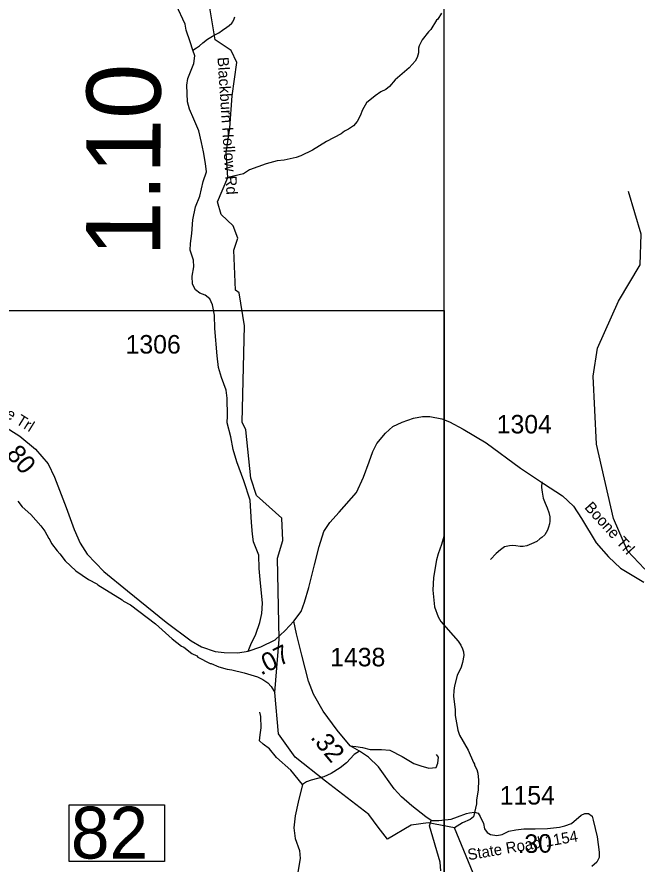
# Model space of a CAD drawing. Extents: x 1248089 to 1457196, y 820910 to 988753.
# Drawn here: x 1310144 to 1314327, y 885943 to 891661 of the extents above; entities that cross this region are included whole.
import ezdxf

# ---------------------------------------------------------------- set-up
doc = ezdxf.new("R2010")
doc.units = 0
for name, color, linetype in [('Exist Hydrographic Creek Single Shore', 7, 'Continuous'), ('Exist Hydrographic Misc Water Feature', 7, 'Continuous'), ('Exist Road Non-System Type 51', 7, 'Continuous'), ('Exist Road Secondary Structure Standard Bridge Number Label', 7, 'Continuous'), ('Exist Road Secondary Type 41 Attributed', 7, 'Continuous'), ('Exist Road Secondary Type 51 Attributed', 7, 'Continuous'), ('Exist Road Secondary Type 51 Label', 7, 'Continuous'), ('Map Preparation Inset Cut Line', 7, 'Continuous'), ('Prop GRAU CAT1 Cell', 7, 'Continuous'), ('Prop Lane Lines', 7, 'Continuous')]:
    doc.layers.add(name, color=color, linetype=linetype)

msp = doc.modelspace()

# ---------------------------------------------------------------- linework, layer by layer
at = {"layer": 'Exist Hydrographic Creek Single Shore'}
for points in [[(1311907.8, 886821.5), (1311883.5, 887102.1), (1311913.1, 887460.4), (1311901.1, 888008.9), (1311937.1, 888126.3), (1311932, 888277.4), (1311761, 888431.9), (1311722.1, 888547.6), (1311688, 888873.3), (1311664, 888926.3), (1311679, 889576), (1311643, 889799.9), (1311618, 889816.9), (1311608.1, 890086.3), (1311634, 890167.7), (1311603, 890250.5), (1311522, 890327.6), (1311498.1, 890413.5), (1311567.8, 890576.8), (1311556, 890743.8), (1311579.4, 890912), (1311595.7, 891130), (1311628.4, 891353.6), (1311590.3, 891435.3), (1311482, 891507), (1311438, 891763.9)], [(1313592.1, 885795.1), (1313391.9, 885824.4), (1313221.7, 885881.2), (1313095.9, 886188.8), (1312918, 886222.1), (1312803.6, 886205.8), (1312643.6, 886111.4), (1312581.7, 886193)]]:
    msp.add_lwpolyline(points, dxfattribs=at)
at = {"layer": 'Exist Hydrographic Misc Water Feature'}
for points in [[(1313007.3, 891686.8), (1312982.1, 891647.5), (1312973.9, 891639.7), (1312936.1, 891576.9), (1312919.7, 891561.3), (1312878.1, 891506.5), (1312857, 891467.2), (1312852.6, 891451.3), (1312853.7, 891419.3), (1312842.8, 891387.6), (1312830.1, 891364), (1312788.8, 891317.2), (1312696.4, 891235.9), (1312657.1, 891191.1), (1312632.6, 891171.8), (1312598.1, 891154.8), (1312559.4, 891129.9), (1312502, 891081.6), (1312474.6, 891034.4), (1312459.6, 890994.8), (1312438.5, 890955.5), (1312413.6, 890926.1), (1312380.9, 890903.1), (1312354.6, 890889.9), (1312332, 890872.5), (1312232.6, 890821.5), (1312136.9, 890762.2), (1312059.8, 890724.5), (1312027.4, 890713.4), (1311946.8, 890693.7), (1311898.8, 890691.2), (1311826.2, 890669.2), (1311713, 890628.5), (1311672.2, 890601.8), (1311567.8, 890576.8)], [(1315613.2, 885905.6), (1315634.2, 886089), (1315686.2, 886179.8), (1315689.2, 886321), (1315487.1, 886567.9), (1315408.2, 886796.1), (1315303.2, 886913.1), (1315040.1, 887069.4), (1314905.2, 887380.6), (1314710.2, 887594.7), (1314680.2, 887736.5), (1314647.1, 887779.8), (1314376.2, 887936.2), (1314262.2, 888056.7), (1314167.1, 888275.3), (1314054.1, 888776.5), (1314031.1, 889236.7), (1314060.1, 889426.4), (1314201.1, 889742), (1314349.1, 889988.6), (1314354.1, 890195.3), (1314269.1, 890482.6)], [(1310149.5, 888392.4), (1310180.4, 888355.5), (1310237, 888303.9), (1310304.8, 888226), (1310331.7, 888189.2), (1310358.4, 888140.4), (1310366.2, 888132.2), (1310377.5, 888107.9), (1310416.1, 888056.9), (1310433.6, 888038.3), (1310470.3, 887989.3), (1310540.4, 887923.3), (1310626.8, 887864.8), (1310682, 887835.2), (1310689.8, 887827), (1310855, 887726.2), (1310862.7, 887718), (1310910.1, 887692.7), (1311078.5, 887563.8), (1311191.7, 887464.6), (1311254.4, 887414.7), (1311270.2, 887406.3), (1311325, 887364.8), (1311356.6, 887347.9), (1311364.3, 887339.6), (1311447.2, 887297.2), (1311455.1, 887297), (1311506.6, 887275.5), (1311562.2, 887259.9), (1311594, 887255), (1311677.5, 887234.6), (1311766.7, 887206), (1311802.3, 887189), (1311835.7, 887166.1), (1311859, 887141.4), (1311883.5, 887102.1)], [(1313024, 888155.4), (1313008.4, 888099.8), (1312984.6, 888036.6), (1312973.5, 887996.9), (1312954.2, 887877.5), (1312949.7, 887791.6), (1312960.5, 887679.4), (1312984.7, 887612.7), (1313003.8, 887580.2), (1313120.1, 887448.9), (1313139.3, 887420.3), (1313150.7, 887396), (1313156.1, 887375.8), (1313157.5, 887351.8), (1313150.1, 887304), (1313141.2, 887272.3), (1313113.6, 887217.1), (1313095.6, 887145.6), (1313090.7, 887113.8), (1313089.6, 887073.8), (1313099.1, 886985.6), (1313099.9, 886945.6), (1313117.3, 886847.1), (1313130.3, 886812.7), (1313187.4, 886711.1), (1313223.1, 886628.2), (1313230.9, 886617.9), (1313230.6, 886609.9), (1313245.8, 886581.5), (1313253.1, 886557.3), (1313257.7, 886509.1), (1313256, 886445.2), (1313244, 886373.6), (1313243.3, 886349.6), (1313222.9, 886262.2), (1313200.3, 886244.9), (1313149.7, 886222.4), (1313095.9, 886188.8)], [(1312581.7, 886193), (1312517.9, 886277.1), (1312225.1, 886502.1), (1312020.1, 886663.8), (1311907.8, 886821.5)]]:
    msp.add_lwpolyline(points, dxfattribs=at)
at = {"layer": 'Exist Road Non-System Type 51'}
for points in [[(1311330, 891437.1), (1311356.3, 891452.4), (1311374.6, 891466.1), (1311397, 891485.6), (1311429.8, 891510.8), (1311462.2, 891532.1), (1311488.5, 891545.4), (1311504.9, 891555.1), (1311531.3, 891572.6), (1311559.7, 891591.8), (1311575.9, 891603.5), (1311594.4, 891619.1), (1311600.6, 891628.8), (1311609, 891648.7), (1311613.3, 891662.6)], [(1313684, 888524.4), (1313682.9, 888484.3), (1313686.1, 888454.3), (1313693.3, 888414.1), (1313706.5, 888379.8), (1313719.8, 888347.3), (1313731, 888317.1), (1313738.4, 888286.9), (1313737.7, 888258.9), (1313737.3, 888238.9), (1313730.8, 888217), (1313722.2, 888197.2), (1313713.9, 888181.3), (1313705.6, 888165.5), (1313685.2, 888148.1), (1313670.8, 888138.4), (1313650.4, 888120.8), (1313616.1, 888103.7), (1313583.8, 888092.3), (1313559.7, 888087), (1313537.7, 888087.4), (1313509.7, 888090.2), (1313485.8, 888092.7), (1313465.7, 888091.1), (1313433.4, 888083.9), (1313407, 888064.4), (1313376.4, 888039.2), (1313339.4, 887999.9)], [(1312071.4, 886480.7), (1311991.3, 886577.8), (1311894.2, 886662.9), (1311848.1, 886721.1), (1311804.4, 886752.7), (1311780.2, 886774.6), (1311785, 886815.9), (1311792.3, 886862), (1311789.9, 886939.7), (1311782.6, 886968.9)], [(1312390.9, 886741.7), (1312430.6, 886735.7), (1312474.3, 886730.9), (1312527.7, 886716.3), (1312602.9, 886716.3), (1312658.7, 886711.4), (1312743.7, 886670.1), (1312821.3, 886621.6), (1312867.5, 886607), (1312923.3, 886590), (1312971.8, 886594.8), (1312984, 886624), (1312988.8, 886665.3), (1312974.3, 886682.3)], [(1312454.9, 886705.7), (1312418.5, 886682.3), (1312367.5, 886626.4), (1312323.8, 886592.4), (1312263.1, 886553.6), (1312214.6, 886531.7), (1312129.6, 886509.8), (1312098.1, 886497.7), (1312071.4, 886480.7)], [(1312071.4, 886480.7), (1312040.5, 886360.3), (1312021.1, 886268), (1312011.4, 886187.8), (1312021.1, 886115), (1312050.2, 886034.8), (1312055.1, 885981.4), (1312028.4, 885821.1)]]:
    msp.add_lwpolyline(points, dxfattribs=at)
at = {"layer": 'Exist Road Secondary Structure Standard Bridge Number Label'}
msp.add_lwpolyline([(1310495.6, 886343), (1311139.7, 886343), (1311139.7, 885960.7), (1310495.6, 885960.7)], close=True, dxfattribs=at)
at = {"layer": 'Exist Road Secondary Type 41 Attributed'}
msp.add_lwpolyline([(1311703.3, 887381.1), (1311721.9, 887425), (1311756.4, 887494.1), (1311782.8, 887573.3), (1311797, 887634.3), (1311801.1, 887703.4), (1311784.9, 887863.9), (1311778.8, 887939.1), (1311776.7, 888028.5), (1311740.2, 888117.9), (1311734.1, 888170.7), (1311726, 888247.9), (1311717.9, 888399.2), (1311675.2, 888529.2), (1311626.5, 888659.3), (1311602.1, 888742.6), (1311587.9, 888827.9), (1311561.8, 888922.3), (1311563.9, 888969.1), (1311561.8, 889088.9), (1311555.8, 889141.8), (1311523.3, 889227.1), (1311503, 889294.2), (1311494.9, 889373.4), (1311478.6, 889559.2), (1311476.6, 889648.6), (1311464.4, 889717.6), (1311446.2, 889758.3), (1311413.7, 889782.7), (1311377.1, 889796.9), (1311348.7, 889819.2), (1311328.4, 889857.8), (1311326.4, 889912.7), (1311338.5, 889973.7), (1311334.7, 890019.3), (1311312.4, 890086.4), (1311314.4, 890131.1), (1311324.6, 890200.2), (1311330.7, 890291.6), (1311348.9, 890379), (1311377.3, 890452.1), (1311399.7, 890551.7), (1311423.6, 890615.8), (1311415.5, 890672.7), (1311403.3, 890751.9), (1311389.1, 890814.9), (1311370.8, 890892.1), (1311338.4, 890971.4), (1311307.9, 891038.4), (1311293.7, 891089.2), (1311289.7, 891201.8), (1311295.8, 891246.5), (1311338.4, 891346.1), (1311344.5, 891398.9), (1311330, 891437.1), (1311312, 891494.4), (1311285.6, 891571.6), (1311279.5, 891612.2), (1311218.6, 891742.3)], dxfattribs=at)
at = {"layer": 'Exist Road Secondary Type 51 Attributed'}
for points in [[(1312011.3, 887583.9), (1312060.7, 887647.6), (1312084.4, 887711.7), (1312113.7, 887810.6), (1312151, 887962.7), (1312181.7, 888086.8), (1312215.1, 888188.5), (1312255.5, 888249.8), (1312318.2, 888319.5), (1312434.9, 888451.2), (1312480.8, 888555.8), (1312519.8, 888658.9), (1312544.9, 888728.6), (1312572.7, 888781.5), (1312631.2, 888851.2), (1312678.6, 888897.2), (1312741.7, 888926.3), (1312819.7, 888954.2), (1312879.6, 888963.9), (1312929.7, 888963.9), (1313009.1, 888948.6), (1313062, 888929.1), (1313153.9, 888878.9), (1313309.3, 888787.7), (1313541.8, 888614.8), (1313696.4, 888513.1), (1313824.5, 888429.5), (1313898.3, 888359.8), (1313952.3, 888276.7), (1314051.2, 888112.3), (1314134.7, 888016.1), (1314216.4, 887939.9), (1314372.3, 887846.5)], [(1310027.1, 888916.7), (1310164.4, 888832.2), (1310269.1, 888744.1), (1310354, 888643.9), (1310398.1, 888554.3), (1310477, 888349.3), (1310531.3, 888201.2), (1310570.7, 888108.6), (1310617.8, 888034.2), (1310730.1, 887918.8), (1310889.4, 887788.1), (1311151.5, 887575), (1311318.4, 887449), (1311389.7, 887409.5), (1311480.8, 887379.1), (1311542.4, 887372), (1311633.5, 887369), (1311703.3, 887381.1)], [(1311703.3, 887381.1), (1311789.8, 887409.2), (1311886.9, 887457.8), (1311953.6, 887520.1), (1312011.3, 887583.9)], [(1312937.2, 886236.7), (1312902.2, 886263.1), (1312807.7, 886335.2), (1312738.2, 886397.4), (1312688.5, 886452.1), (1312584.1, 886598.8), (1312514.6, 886665.9), (1312454.9, 886705.7), (1312390.9, 886741.7), (1312304, 886846.2), (1312209.6, 886975.5), (1312145, 887089.8), (1312110.2, 887176.9), (1312065.5, 887353.4), (1312030.7, 887497.6), (1312011.3, 887583.9)], [(1312937.2, 886236.7), (1312990.9, 886237.7), (1313072.8, 886246.4), (1313116.3, 886261.3), (1313177.2, 886285), (1313197.1, 886289.9), (1313230.6, 886293.7), (1313255.5, 886286.2), (1313267.9, 886265.1), (1313290.2, 886216.6), (1313298.9, 886181.8), (1313315.1, 886155.7), (1313337.4, 886143.2), (1313382.2, 886137), (1313418.2, 886143.2), (1313462.9, 886164.4), (1313508.9, 886174.3), (1313562.3, 886180.5), (1313639.3, 886181.8), (1313723, 886184.3), (1313803.8, 886193), (1313839.8, 886200.5), (1313884.5, 886217.9), (1313949.1, 886272.6), (1313975.2, 886283.8), (1314000.1, 886283.8), (1314024.9, 886267.6), (1314031.1, 886240.3), (1314057.2, 886127.1), (1314070.9, 886022.7), (1314070.9, 885986.7), (1314056, 885955.6), (1314021.3, 885925.8)], [(1313004.3, 885898.5), (1312999.3, 885955.7), (1312927.3, 886201.8), (1312937.2, 886236.7)]]:
    msp.add_lwpolyline(points, dxfattribs=at)
at = {"layer": 'Map Preparation Inset Cut Line'}
for points in [[(1313026.2, 913085.2), (1388709.5, 913085.2), (1388709.5, 884379.9), (1373500.6, 884376.6), (1373500.6, 868836.7), (1313026.2, 868836.7)], [(1313026.2, 867658.5), (1300766.9, 867658.5), (1300766.9, 889680.3), (1313026.2, 889680.3)]]:
    msp.add_lwpolyline(points, close=True, dxfattribs=at)

# ---------------------------------------------------------------- texts
at = {"layer": 'Exist Road Secondary Structure Standard Bridge Number Label'}
msp.add_text('82', height=350, dxfattribs=at).set_placement((1310508.2, 885980.5))
at = {"layer": 'Exist Road Secondary Type 51 Label'}
for s, rotation, p in [('Blackburn Hollow Rd', 273.7803, (1311496.7, 891388.3)), ('Boone Trl', 328.0626, (1309862.5, 889087.2)), ('Boone Trl', 312.3032, (1313968.3, 888347.4)), ('State Road 1154', 9.8266, (1313190.5, 885968.7))]:
    msp.add_text(s, height=75, rotation=rotation, dxfattribs=at).set_placement(p)
at = {"layer": 'Prop GRAU CAT1 Cell'}
for s, height, rotation, p in [('1.10', 500, 89.8475, (1311110.6, 890043.5)), ('.80', 125, 310.2916, (1310036.5, 888741.8)), ('.07', 125, 26.5832, (1311790.6, 887214.8)), ('.32', 125, 309.7831, (1312119.3, 886796.5)), ('.30', 125, 0.9243, (1313522.1, 886017.3))]:
    msp.add_text(s, height=height, rotation=rotation, dxfattribs=at).set_placement(p)
at = {"layer": 'Prop Lane Lines'}
for s, p in [('1306', (1310877.2, 889389.2)), ('1304', (1313380.5, 888849.9)), ('1438', (1312257.1, 887277.7)), ('1154', (1313400.4, 886345.2))]:
    msp.add_text(s, height=125, dxfattribs=at).set_placement(p)

doc.saveas('drawing.dxf')
